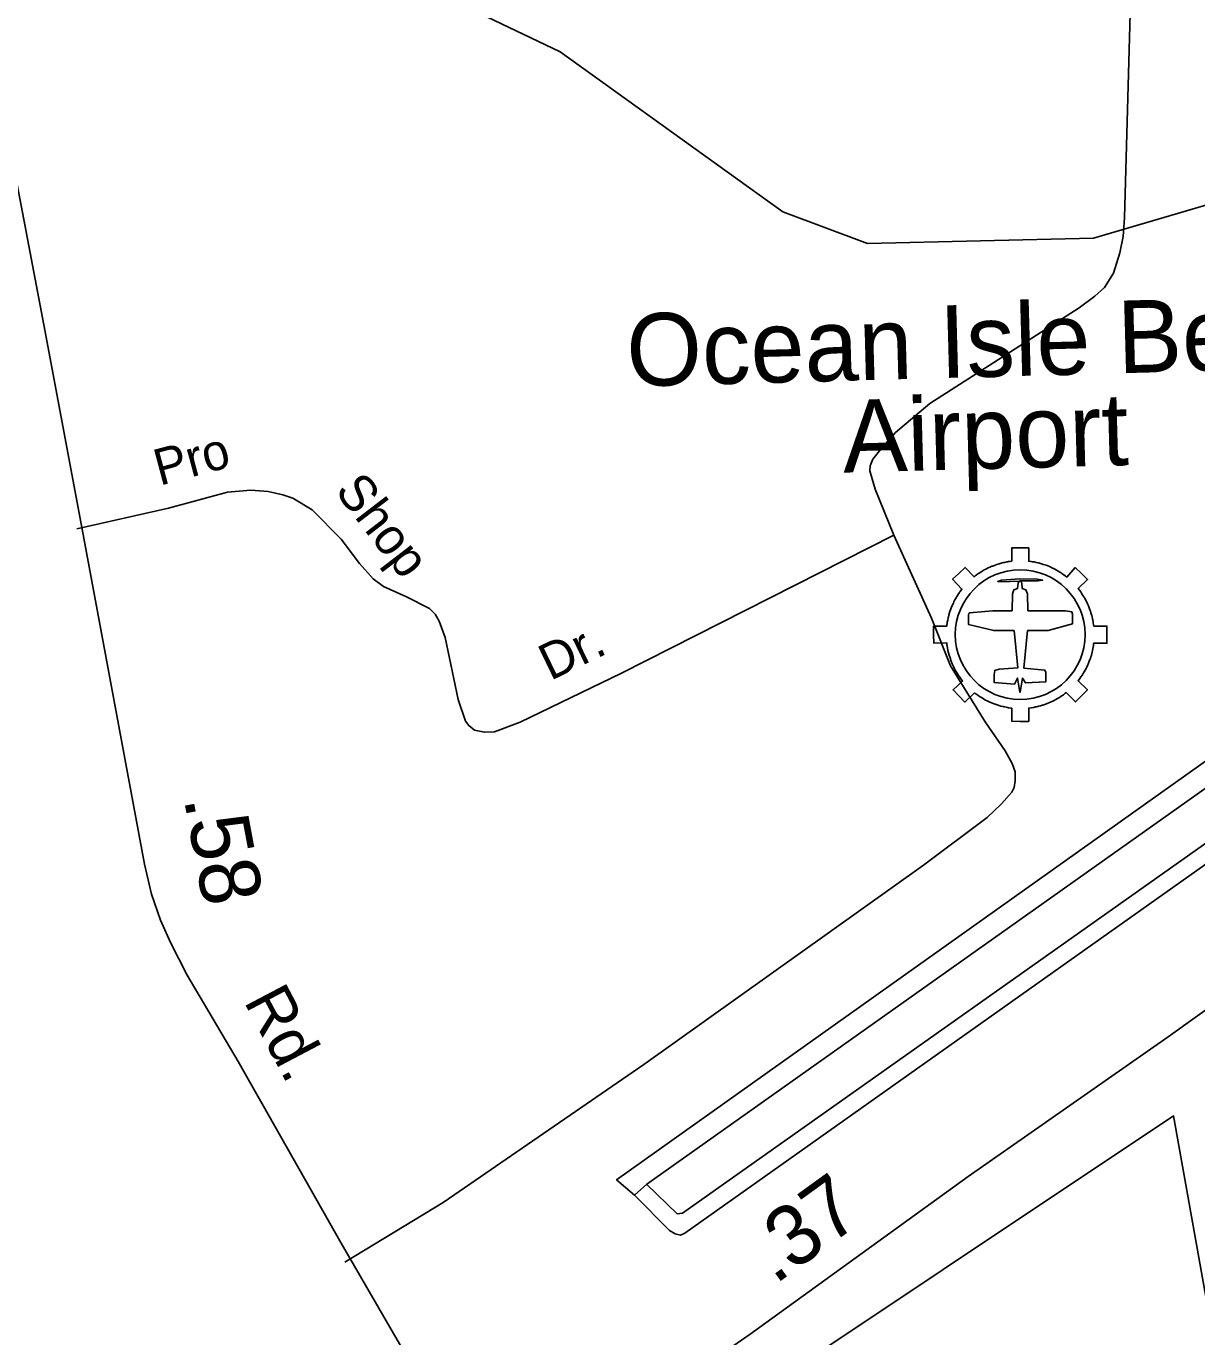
# Model space of a CAD drawing. Extents: x 2104537 to 2336408, y 34176 to 229611.
# Drawn here: x 2168604 to 2171023, y 56935 to 59644 of the extents above; entities that cross this region are included whole.
import ezdxf

# ---------------------------------------------------------------- set-up
doc = ezdxf.new("R2010")
doc.units = 0
for name, color, linetype in [('Exist Aviation Commercial or Municipal CELL', 7, 'Continuous'), ('Exist Aviation Commercial or Municipal Label', 7, 'Continuous'), ('Exist Aviation Commercial or Municipal Perimeter Paved', 7, 'Continuous'), ('Exist Boundary Political City Limit New', 7, 'Continuous'), ('Exist Hydrographic Misc Water Feature', 7, 'Continuous'), ('Exist Road Non-System Type 51', 7, 'Continuous'), ('Exist Road Non-System Type 51 Label', 7, 'Continuous'), ('Exist Road Primary NC Attributed', 7, 'Continuous'), ('Exist Road Primary NC Mileage Hundredths English Label', 7, 'Continuous'), ('Exist Road Secondary Mileage Hundredths English Label', 7, 'Continuous'), ('Exist Road Secondary Type 51 Attributed', 7, 'Continuous'), ('Exist Road Secondary Type 51 Label', 7, 'Continuous'), ('Map Preparation Boundary City Limit Buffer Line', 7, 'Continuous')]:
    doc.layers.add(name, color=color, linetype=linetype)

msp = doc.modelspace()

# ---------------------------------------------------------------- linework, layer by layer
at = {"layer": 'Exist Aviation Commercial or Municipal CELL'}
msp.add_line((2170640.2, 58539.2), (2170640.2, 58565.6), dxfattribs=at)
for points in [[(2170584.9, 58251.8), (2170590.6, 58249), (2170593.6, 58247.5), (2170595.2, 58246.8), (2170600.3, 58244.6), (2170600.9, 58244.4), (2170602.1, 58243.9), (2170606, 58242.5), (2170608.2, 58241.7), (2170612.2, 58240.4), (2170615.5, 58239.4), (2170617.7, 58238.7), (2170622.8, 58237.5), (2170624, 58237.2), (2170626.1, 58236.8), (2170629.3, 58236.1), (2170630.3, 58235.9), (2170631.9, 58235.6), (2170633.9, 58235.3), (2170638.6, 58234.6), (2170640.4, 58234.4), (2170640.2, 58207.2), (2170657.8, 58207.1), (2170675.4, 58207.1), (2170675.4, 58234.4), (2170680.3, 58235), (2170685, 58235.9), (2170687.4, 58236.3), (2170688.1, 58236.4), (2170689.5, 58236.8), (2170691.4, 58237.2), (2170694.1, 58237.8), (2170695.8, 58238.2), (2170699.8, 58239.3), (2170703.3, 58240.3), (2170704.7, 58240.8), (2170711.9, 58243.3), (2170718.2, 58245.8), (2170722, 58247.5), (2170726.5, 58249.6), (2170731.2, 58252.1), (2170734.7, 58254), (2170738.7, 58256.4), (2170742.5, 58258.9), (2170747, 58262.1), (2170751, 58265.1), (2170753, 58266.6), (2170772, 58247.3), (2170784.6, 58259.6), (2170796.8, 58272.3), (2170777.3, 58291), (2170780.9, 58295.4), (2170783.4, 58299), (2170786.2, 58303.2), (2170788.7, 58307.3), (2170789.9, 58309.2), (2170791.9, 58312.8), (2170793.9, 58316.5), (2170795.2, 58319.2), (2170796.7, 58322.3), (2170798.1, 58325.4), (2170800.5, 58331.3), (2170801.3, 58333.4), (2170802.7, 58337.2), (2170803.6, 58340.2), (2170804.1, 58341.9), (2170804.8, 58344.2), (2170805.5, 58346.7), (2170806.4, 58350.3), (2170807.2, 58353.7), (2170808.7, 58361.3), (2170808.9, 58362.6), (2170809.4, 58366.8), (2170809.8, 58368.6), (2170837.1, 58368.7), (2170837.1, 58386.3), (2170837, 58403.9), (2170809.7, 58403.9), (2170809.3, 58406.9), (2170808.8, 58410.6), (2170808.5, 58412.3), (2170807.7, 58416.7), (2170807.5, 58418.1), (2170807.1, 58419.8), (2170806.3, 58422.7), (2170805.5, 58426), (2170804.5, 58429.5), (2170803.2, 58434), (2170802.9, 58434.9), (2170801.8, 58437.9), (2170800.4, 58441.6), (2170798.8, 58445.7), (2170797.1, 58449.9), (2170795.2, 58453.7), (2170792.9, 58458.1), (2170791, 58461.5), (2170789.9, 58463.4), (2170789.2, 58464.6), (2170787.5, 58467.4), (2170785.4, 58470.9), (2170782.8, 58474.6), (2170780.3, 58478), (2170777.7, 58481.6), (2170796.9, 58500.6), (2170784.6, 58513.1), (2170771.6, 58524.9), (2170753.8, 58505.4), (2170751, 58507.6), (2170748, 58509.9), (2170746.8, 58510.8), (2170746, 58511.3), (2170744.7, 58512.2), (2170742.2, 58513.9), (2170739.7, 58515.5), (2170737.4, 58516.9), (2170734, 58519), (2170728.1, 58522.2), (2170725.3, 58523.6), (2170724.5, 58524), (2170720.8, 58525.7), (2170716.7, 58527.6), (2170711.1, 58529.7), (2170708.6, 58530.6), (2170705.4, 58531.7), (2170703.9, 58532.2), (2170699.6, 58533.5), (2170695.7, 58534.6), (2170694.2, 58534.9), (2170690.6, 58535.7), (2170686.6, 58536.6), (2170682.8, 58537.2), (2170680, 58537.7), (2170675.4, 58538.2), (2170675.4, 58565.6), (2170657.8, 58565.6), (2170640.2, 58565.6), (2170640.2, 58538.3), (2170639.5, 58538.2), (2170636.8, 58537.8), (2170633.9, 58537.4), (2170631.7, 58537.1), (2170630, 58536.8), (2170625.4, 58535.8), (2170623, 58535.3), (2170620.7, 58534.7), (2170616.2, 58533.5), (2170611.9, 58532.2), (2170608.7, 58531.2), (2170607.9, 58530.9), (2170602.4, 58528.9), (2170600.4, 58528.1), (2170599.3, 58527.7), (2170594.8, 58525.8), (2170591.8, 58524.3), (2170586.4, 58521.8), (2170583.5, 58520), (2170579.3, 58517.7), (2170576.3, 58515.8), (2170573, 58513.7), (2170570.4, 58512), (2170566.9, 58509.4), (2170564.8, 58507.8), (2170562.3, 58505.7), (2170543.8, 58525.2), (2170531.1, 58513.1), (2170518.1, 58501.2), (2170537.2, 58480.5), (2170533.4, 58475.2), (2170532.6, 58474.3), (2170532, 58473.3), (2170530.8, 58471.5), (2170530.2, 58470.6), (2170528.2, 58467.6), (2170524.9, 58462), (2170524.6, 58461.5), (2170523.8, 58460.1), (2170523, 58458.5), (2170520.6, 58453.9), (2170519.6, 58451.7), (2170516.7, 58445.4), (2170513.8, 58437.8), (2170512.4, 58433.9), (2170511.2, 58429.9), (2170510.9, 58428.6), (2170510.3, 58426.5), (2170509.3, 58423), (2170509.1, 58422), (2170507.9, 58416.5), (2170507.4, 58414.1), (2170507.1, 58412.4), (2170506.5, 58408.4), (2170506.3, 58407.2), (2170506.1, 58405.9), (2170505.9, 58403.9), (2170478.6, 58403.9), (2170478.6, 58386.3), (2170479.1, 58368.8), (2170505.8, 58369.5), (2170506.1, 58366.7), (2170506.4, 58364.6), (2170506.7, 58362.9), (2170507.5, 58358.1), (2170508.5, 58353.3), (2170509.6, 58348.5), (2170510.9, 58343.7), (2170512, 58340.3), (2170513.4, 58336.1), (2170513.8, 58334.7), (2170515.2, 58331.2), (2170517.3, 58325.9), (2170519.8, 58320.3), (2170522, 58316), (2170522.9, 58314.4), (2170523.7, 58312.8), (2170525.4, 58309.9), (2170525.9, 58309.1), (2170527.9, 58305.5), (2170530.3, 58301.9), (2170532.3, 58298.9), (2170532.8, 58298.2), (2170535.1, 58295.1), (2170535.9, 58294.1), (2170537, 58292.5), (2170538.6, 58290.5), (2170519.1, 58272.5), (2170531.1, 58259.6), (2170543.2, 58246.9), (2170563.2, 58266), (2170564.9, 58264.8), (2170565.9, 58264.1), (2170569.9, 58261.2), (2170573.7, 58258.7), (2170579, 58255.4)], [(2170584.9, 58251.8), (2170590.6, 58249), (2170593.6, 58247.5), (2170595.2, 58246.8), (2170600.3, 58244.6), (2170600.9, 58244.4), (2170602.1, 58243.9), (2170606, 58242.5), (2170608.2, 58241.7), (2170612.2, 58240.4), (2170615.5, 58239.4), (2170617.7, 58238.7), (2170622.8, 58237.5), (2170624, 58237.2), (2170626.1, 58236.8), (2170629.3, 58236.1), (2170630.3, 58235.9), (2170631.9, 58235.6), (2170633.9, 58235.3), (2170638.6, 58234.6), (2170640.4, 58234.4), (2170640.2, 58207.2), (2170657.8, 58207.1), (2170675.4, 58207.1), (2170675.4, 58234.4), (2170680.3, 58235), (2170685, 58235.9), (2170687.4, 58236.3), (2170688.1, 58236.4), (2170689.5, 58236.8), (2170691.4, 58237.2), (2170694.1, 58237.8), (2170695.8, 58238.2), (2170699.8, 58239.3), (2170703.3, 58240.3), (2170704.7, 58240.8), (2170711.9, 58243.3), (2170718.2, 58245.8), (2170722, 58247.5), (2170726.5, 58249.6), (2170731.2, 58252.1), (2170734.7, 58254), (2170738.7, 58256.4), (2170742.5, 58258.9), (2170747, 58262.1), (2170751, 58265.1), (2170753, 58266.6), (2170772, 58247.3), (2170784.6, 58259.6), (2170796.8, 58272.3), (2170777.3, 58291), (2170780.9, 58295.4), (2170783.4, 58299), (2170786.2, 58303.2), (2170788.7, 58307.3), (2170789.9, 58309.2), (2170791.9, 58312.8), (2170793.9, 58316.5), (2170795.2, 58319.2), (2170796.7, 58322.3), (2170798.1, 58325.4), (2170800.5, 58331.3), (2170801.3, 58333.4), (2170802.7, 58337.2), (2170803.6, 58340.2), (2170804.1, 58341.9), (2170804.8, 58344.2), (2170805.5, 58346.7), (2170806.4, 58350.3), (2170807.2, 58353.7), (2170808.7, 58361.3), (2170808.9, 58362.6), (2170809.4, 58366.8), (2170809.8, 58368.6), (2170837.1, 58368.7), (2170837.1, 58386.3), (2170837, 58403.9), (2170809.7, 58403.9), (2170809.3, 58406.9), (2170808.8, 58410.6), (2170808.5, 58412.3), (2170807.7, 58416.7), (2170807.5, 58418.1), (2170807.1, 58419.8), (2170806.3, 58422.7), (2170805.5, 58426), (2170804.5, 58429.5), (2170803.2, 58434), (2170802.9, 58434.9), (2170801.8, 58437.9), (2170800.4, 58441.6), (2170798.8, 58445.7), (2170797.1, 58449.9), (2170795.2, 58453.7), (2170792.9, 58458.1), (2170791, 58461.5), (2170789.9, 58463.4), (2170789.2, 58464.6), (2170787.5, 58467.4), (2170785.4, 58470.9), (2170782.8, 58474.6), (2170780.3, 58478), (2170777.7, 58481.6), (2170796.9, 58500.6), (2170784.6, 58513.1), (2170771.6, 58524.9), (2170753.8, 58505.4), (2170751, 58507.6), (2170748, 58509.9), (2170746.8, 58510.8), (2170746, 58511.3), (2170744.7, 58512.2), (2170742.2, 58513.9), (2170739.7, 58515.5), (2170737.4, 58516.9), (2170734, 58519), (2170728.1, 58522.2), (2170725.3, 58523.6), (2170724.5, 58524), (2170720.8, 58525.7), (2170716.7, 58527.6), (2170711.1, 58529.7), (2170708.6, 58530.6), (2170705.4, 58531.7), (2170703.9, 58532.2), (2170699.6, 58533.5), (2170695.7, 58534.6), (2170694.2, 58534.9), (2170690.6, 58535.7), (2170686.6, 58536.6), (2170682.8, 58537.2), (2170680, 58537.7), (2170675.4, 58538.2), (2170675.4, 58565.6), (2170657.8, 58565.6), (2170640.2, 58565.6), (2170640.2, 58538.3), (2170639.5, 58538.2), (2170636.8, 58537.8), (2170633.9, 58537.4), (2170631.7, 58537.1), (2170630, 58536.8), (2170625.4, 58535.8), (2170623, 58535.3), (2170620.7, 58534.7), (2170616.2, 58533.5), (2170611.9, 58532.2), (2170608.7, 58531.2), (2170607.9, 58530.9), (2170602.4, 58528.9), (2170600.4, 58528.1), (2170599.3, 58527.7), (2170594.8, 58525.8), (2170591.8, 58524.3), (2170586.4, 58521.8), (2170583.5, 58520), (2170579.3, 58517.7), (2170576.3, 58515.8), (2170573, 58513.7), (2170570.4, 58512), (2170566.9, 58509.4), (2170564.8, 58507.8), (2170562.3, 58505.7), (2170543.8, 58525.2), (2170531.1, 58513.1), (2170518.1, 58501.2), (2170537.2, 58480.5), (2170533.4, 58475.2), (2170532.6, 58474.3), (2170532, 58473.3), (2170530.8, 58471.5), (2170530.2, 58470.6), (2170528.2, 58467.6), (2170524.9, 58462), (2170524.6, 58461.5), (2170523.8, 58460.1), (2170523, 58458.5), (2170520.6, 58453.9), (2170519.6, 58451.7), (2170516.7, 58445.4), (2170513.8, 58437.8), (2170512.4, 58433.9), (2170511.2, 58429.9), (2170510.9, 58428.6), (2170510.3, 58426.5), (2170509.3, 58423), (2170509.1, 58422), (2170507.9, 58416.5), (2170507.4, 58414.1), (2170507.1, 58412.4), (2170506.5, 58408.4), (2170506.3, 58407.2), (2170506.1, 58405.9), (2170505.9, 58403.9), (2170478.6, 58403.9), (2170478.6, 58386.3), (2170479.1, 58368.8), (2170505.8, 58369.5), (2170506.1, 58366.7), (2170506.4, 58364.6), (2170506.7, 58362.9), (2170507.5, 58358.1), (2170508.5, 58353.3), (2170509.6, 58348.5), (2170510.9, 58343.7), (2170512, 58340.3), (2170513.4, 58336.1), (2170513.8, 58334.7), (2170515.2, 58331.2), (2170517.3, 58325.9), (2170519.8, 58320.3), (2170522, 58316), (2170522.9, 58314.4), (2170523.7, 58312.8), (2170525.4, 58309.9), (2170525.9, 58309.1), (2170527.9, 58305.5), (2170530.3, 58301.9), (2170532.3, 58298.9), (2170532.8, 58298.2), (2170535.1, 58295.1), (2170535.9, 58294.1), (2170537, 58292.5), (2170538.6, 58290.5), (2170519.1, 58272.5), (2170531.1, 58259.6), (2170543.2, 58246.9), (2170563.2, 58266), (2170564.9, 58264.8), (2170565.9, 58264.1), (2170569.9, 58261.2), (2170573.7, 58258.7), (2170579, 58255.4)], [(2170645, 58394.8), (2170653.2, 58318), (2170614.4, 58314.7), (2170605.3, 58312.5), (2170604.1, 58303.9), (2170604.1, 58287.4), (2170645.8, 58284.1), (2170652.5, 58296.6), (2170657, 58267.7), (2170657.8, 58267.7), (2170662.3, 58296.6), (2170668.4, 58286.5), (2170710.7, 58288.7), (2170710.7, 58307.8), (2170708.9, 58313), (2170665.3, 58316.9), (2170673, 58394.8), (2170715.6, 58394.8), (2170765.8, 58408.9), (2170765.8, 58428.8), (2170764.6, 58433.4), (2170751.1, 58435.8), (2170714.1, 58435.8), (2170673.8, 58435.8), (2170672.9, 58471), (2170669.5, 58479.2), (2170662.1, 58482), (2170660.8, 58493.5), (2170657, 58497.3), (2170694.2, 58497.7), (2170704.2, 58498.9), (2170692.9, 58500.9), (2170656.9, 58501.6), (2170619.1, 58498.8), (2170611.3, 58496.3), (2170618.7, 58495.7), (2170656.5, 58497.2), (2170653.8, 58493.5), (2170652.3, 58482), (2170644.6, 58479.2), (2170641.9, 58471), (2170641, 58435.8), (2170600.9, 58435.8), (2170560.6, 58431.9), (2170553.9, 58431.6), (2170551.5, 58430), (2170550.8, 58427), (2170550.8, 58407.5), (2170603, 58394.8)]]:
    msp.add_lwpolyline(points, close=True, dxfattribs=at)
msp.add_circle((2170657.8, 58386.4), 134.1, dxfattribs=at)
msp.add_circle((2170657.8, 58386.4), 134.1, dxfattribs=at)
at = {"layer": 'Exist Aviation Commercial or Municipal Perimeter Paved'}
for points in [[(2169860.6, 57227.4), (2169823.8, 57259.6), (2173081.9, 59575.8), (2173109.5, 59542.5), (2173080.9, 59523.4), (2172293.4, 58958.5), (2172260.3, 58935.1)], [(2169860.6, 57227.4), (2169933, 57154.5), (2169944.4, 57147.4), (2169955.5, 57145.2), (2169964.7, 57149.3), (2173176.8, 59425.1), (2173180.3, 59437.8), (2173175.6, 59450), (2173110.4, 59541.2)], [(2172260.3, 58935.1), (2172259.1, 58934.2), (2172078.1, 58802.8), (2172035.6, 58774.1), (2169886.3, 57250.5), (2169860.6, 57227.4)], [(2172036.9, 58774.8), (2172066.6, 58765.7), (2172078, 58761.8), (2172095.7, 58760.2), (2172113.1, 58761.2), (2172141.1, 58768.2), (2172169.3, 58784), (2172275.9, 58851.9), (2172289.2, 58860.8), (2172294.8, 58860.7), (2172300.6, 58857.3), (2172302.2, 58852.7), (2172301.4, 58847.1), (2172284.8, 58834.3), (2169959.9, 57190.4), (2169949.1, 57189.3), (2169886, 57249.9)]]:
    msp.add_lwpolyline(points, dxfattribs=at)
at = {"layer": 'Exist Boundary Political City Limit New'}
msp.add_lwpolyline([(2176257.8, 54846.6), (2173854.8, 54184.7), (2170314, 53571.9), (2170069.8, 54698.9), (2169968, 55137.6), (2170146.2, 55155.3), (2170021.5, 55907.7), (2170435.5, 56110), (2170474.8, 55636), (2170179.8, 55571.6), (2170231.5, 55299.3), (2170362.5, 55332.5), (2170368.8, 55249.4), (2170553.8, 55259.8), (2170554, 55411.4), (2171311.8, 55503.1), (2170974.8, 57391.3), (2169068.2, 56119.6), (2169126, 55869.2), (2169452.2, 55932.9), (2169628, 55123.1), (2169966.8, 53537.6)], dxfattribs=at)
at = {"layer": 'Exist Hydrographic Misc Water Feature'}
msp.add_lwpolyline([(2167013.2, 60027), (2167330.2, 59938.8), (2168689.3, 59751.8), (2169081.3, 59754.1), (2169464.4, 59707.4), (2169707.4, 59591.1), (2170167.3, 59260.7), (2170342.4, 59195), (2170809.3, 59205.7), (2171409.3, 59382.2), (2171581.8, 59442.6)], dxfattribs=at)
at = {"layer": 'Exist Road Non-System Type 51'}
for points in [[(2170893.2, 59968.5), (2170873.1, 59248), (2170870.3, 59209.4), (2170863.5, 59176), (2170850.8, 59133.9), (2170831.9, 59104.1), (2170811.8, 59085.8), (2170779.9, 59061.8), (2170470.9, 58864), (2170400.2, 58804), (2170369.7, 58769.5), (2170353.5, 58748.8), (2170347.7, 58735.2), (2170347.2, 58725.3), (2170358.3, 58687.4), (2170396.8, 58591.8)], [(2168708.3, 58605), (2168897.8, 58648), (2169019.8, 58680.7), (2169067.5, 58684.7), (2169103.5, 58682.1), (2169134.2, 58675.6), (2169154.8, 58668.3), (2169194.3, 58644.6), (2169254.2, 58583.7), (2169292.6, 58533.7), (2169320.8, 58502), (2169341.9, 58486.2), (2169389.4, 58464.6), (2169437.1, 58440.7), (2169449, 58428.7), (2169457, 58414.4), (2169469.4, 58380.7), (2169496.2, 58252.6), (2169511.4, 58207.3), (2169518.1, 58198.3), (2169530, 58188.9), (2169550.6, 58184.6), (2169571.6, 58185.1), (2169624.5, 58205.5), (2169833.8, 58306.7), (2170396.8, 58591.8)], [(2170396.8, 58591.8), (2170474.5, 58420.4), (2170514, 58321.8), (2170585.2, 58206), (2170627, 58146.4), (2170641, 58119.9), (2170647.2, 58102.4), (2170647.2, 58084.3), (2170645.3, 58070.6), (2170640.2, 58060.5), (2170619.3, 58036.3), (2170589.3, 58008), (2170457.8, 57909.5), (2169879.9, 57497.4), (2169465.3, 57212.1), (2169262.4, 57089)]]:
    msp.add_lwpolyline(points, dxfattribs=at)
at = {"layer": 'Exist Road Primary NC Attributed'}
msp.add_lwpolyline([(2169574.4, 56563.6), (2169804.2, 56735.7), (2170099.9, 56940.1), (2170550.2, 57266.2), (2170963.4, 57555.2), (2171145.6, 57685.4)], dxfattribs=at)
at = {"layer": 'Exist Road Secondary Type 51 Attributed'}
msp.add_lwpolyline([(2168570.8, 59389.5), (2168598.9, 59244.9), (2168639.9, 59026.9), (2168716.9, 58615.5), (2168848, 57912.2), (2168862.7, 57849.9), (2168880.8, 57795.8), (2168902.1, 57749.9), (2168936.5, 57682.7), (2169041.3, 57504), (2169254.3, 57128.6), (2169433, 56820.4), (2169574.4, 56563.6)], dxfattribs=at)
at = {"layer": 'Map Preparation Boundary City Limit Buffer Line'}
msp.add_lwpolyline([(2176257.8, 54846.6), (2173854.8, 54184.7), (2170314, 53571.9), (2170069.8, 54698.9), (2169968, 55137.6), (2170146.2, 55155.3), (2170021.5, 55907.7), (2170435.5, 56110), (2170474.8, 55636), (2170179.8, 55571.6), (2170231.5, 55299.3), (2170362.5, 55332.5), (2170368.8, 55249.4), (2170553.8, 55259.8), (2170554, 55411.4), (2171311.8, 55503.1), (2170974.8, 57391.3), (2169068.2, 56119.6), (2169126, 55869.2), (2169452.2, 55932.9), (2169628, 55123.1), (2169966.8, 53537.6)], dxfattribs=at)

# ---------------------------------------------------------------- texts
at = {"layer": 'Exist Aviation Commercial or Municipal Label'}
for s, p in [('Ocean Isle Beach', (2169845.9, 58899.3)), ('Airport', (2170292.6, 58721.2))]:
    msp.add_text(s, height=150, rotation=1.5394, dxfattribs=at).set_placement(p)
at = {"layer": 'Exist Road Non-System Type 51 Label'}
for s, rotation, p in [('Pro', 15.0243, (2168879.4, 58694)), ('Shop', 307.5542, (2169239.8, 58683.1)), ('Dr.', 25.8221, (2169686.9, 58290.3))]:
    msp.add_text(s, height=75, rotation=rotation, dxfattribs=at).set_placement(p)
at = {"layer": 'Exist Road Primary NC Mileage Hundredths English Label'}
msp.add_text('.37', height=125, rotation=35.906, dxfattribs=at).set_placement((2170150.5, 57041.3))
at = {"layer": 'Exist Road Secondary Mileage Hundredths English Label'}
msp.add_text('.58', height=125, rotation=280.5587, dxfattribs=at).set_placement((2168929, 58048))
at = {"layer": 'Exist Road Secondary Type 51 Label'}
msp.add_text('Rd.', height=95, rotation=297.7742, dxfattribs=at).set_placement((2169052.2, 57628.8))

doc.saveas('drawing.dxf')
